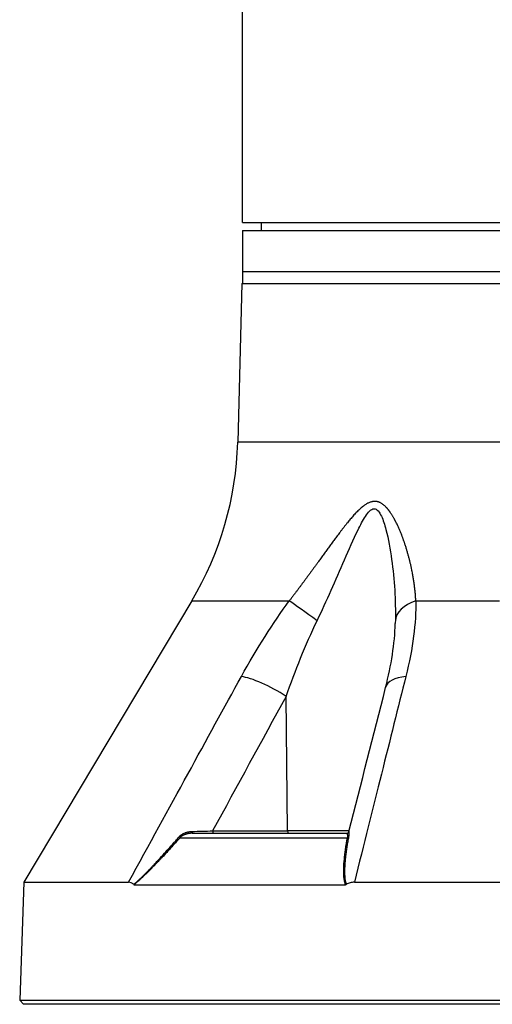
# Model space of a CAD drawing. Header units: millimetres. Extents: x 0 to 4378, y 0 to 2376.
# Tile 467 of 656: x 2165 to 2223, y 500 to 621. Entities that reach past the tile are written whole.
import ezdxf

# ---------------------------------------------------------------- set-up
doc = ezdxf.new("R2010")
doc.units = ezdxf.units.MM
doc.header["$LTSCALE"] = 0.2

# ---------------------------------------------------------------- blocks, each defined once
blk = doc.blocks.new('A$C1d6742d2')
for p, q in [((-59, 96), (-59, 170.07)), ((-59, 96), (59, 96)), ((-56.7, 96), (-56.71, 95)), ((-59, 95), (-59, 88.5)), ((-59, 95), (59, 95)), ((-59, 90), (59, 90)), ((-59.09, 88.5), (-59.6, 69.01)), ((-59.09, 88.5), (59.09, 88.5)), ((59.6, 69.01), (-59.6, 69.01)), ((-65.26, 49.54), (-85.91, 14.99)), ((-65.26, 49.54), (-53.26, 49.54)), ((-37.7, 49.54), (-27.4, 49.54)), ((-58.53, 40.12), (-58.53, 40.12)), ((-53.49, 21.29), (-53.65, 37.81)), ((-65.21, 21), (-46.21, 21)), ((-62.69, 21.29), (-53.49, 21.29)), ((-45.9, 21.29), (-53.49, 21.29)), ((-43.68, 21.29), (-43.68, 21.29)), ((-66.68, 20.46), (-46.12, 20.46)), ((-85.91, 14.99), (-86.41, 0.5)), ((-85.91, 14.99), (-73.02, 14.99)), ((-72.35, 14.69), (-46.34, 14.69)), ((-71.23, 15.68), (-71.23, 15.68)), ((-45.26, 14.99), (-22.18, 14.99)), ((-86.41, 0.5), (86.41, 0.5)), ((-85.93, 0), (-86.41, 0.5)), ((85.93, 0), (-85.93, 0))]:
    blk.add_line(p, q)
for centre, radius, start, end in [((-99.59, 70.06), 40, 329.1279, 358.5), ((-52.24, 55.72), 5, 18.7432, 18.7676)]:
    blk.add_arc(centre, radius, start, end)
for centre, major_axis, ratio, start_param, end_param in [((-45.37, 55.72), (0, 5), 0.868445, 6.138405, 6.138503), ((-49.76, 46.97), (-4.05, 2.93), 0.011762, 4.740824, 5.764314), ((-35.22, 46.97), (-5, 0.07), 0.585411, 5.239754, 6.263245), ((-55.56, 37.68), (-4.39, 2.4), 0.218433, 4.383548, 5.778492), ((-36.57, 37.68), (-4.84, 1.24), 0.468779, 5.336155, 6.2832), ((-36.57, 37.68), (-4.84, 1.24), 0.468779, 0.000015, 0.000887), ((-66.87, 20.66), (-0.224, 0.2), 0.134465, 1.948729, 2.686312), ((-67.62, 21.52), (14.71, 0.29), 0.02353, 4.875876, 5.053548), ((-65.21, 21.3), (0, -0.3), 0.003767, 4.959734, 6.283185), ((-62.57, 21.3), (0, -0.3), 0.382683, 4.73857, 6.283185), ((-53.37, 21.3), (0, -0.3), 0.382683, 4.735297, 6.283185), ((-46.21, 21.3), (-0.073, -0.291), 0.999994, 0.247329, 1.570796), ((-46.25, 20.66), (0.295, -0.054), 0.660564, 5.287348, 6.024931), ((-72.21, 15.1), (0.166, 0.401), 0.398563, 2.992425, 3.304515), ((-46.52, 15.1), (0.279, -0.378), 0.530001, 5.911243, 6.223333)]:
    blk.add_ellipse(centre, major_axis=major_axis, ratio=ratio, start_param=start_param, end_param=end_param)
blk.add_rational_spline([(-37.7, 49.54), (-37.82, 51.75), (-38.24, 54), (-39.3, 57.33), (-39.72, 58.44), (-40.57, 60.01), (-40.88, 60.52), (-41.66, 61.39), (-42.17, 61.76), (-43.37, 61.75), (-43.95, 61.37), (-44.96, 60.49), (-45.42, 59.97), (-46.73, 58.4), (-47.53, 57.29), (-49.96, 53.97), (-51.57, 51.74), (-53.26, 49.54)], [0.999999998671, 0.999999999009, 0.999999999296, 0.999999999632, 0.999999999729, 0.999999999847, 0.999999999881, 0.999999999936, 0.999999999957, 0.999999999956, 0.999999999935, 0.999999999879, 0.999999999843, 0.999999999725, 0.999999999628, 0.999999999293, 0.999999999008, 0.999999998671], degree=3, knots=[0, 0, 0, 0, 0.25, 0.25, 0.375, 0.375, 0.4375, 0.4375, 0.5, 0.5, 0.5625, 0.5625, 0.625, 0.625, 0.75, 0.75, 1, 1, 1, 1])
for points, knots in [([(-49.84, 47.1), (-48.66, 49.58), (-47.55, 52.09), (-45.92, 55.83), (-45.38, 57.07), (-44.52, 58.84), (-44.22, 59.42), (-43.58, 60.41), (-43.21, 60.84), (-42.47, 60.86), (-42.17, 60.43), (-41.71, 59.46), (-41.53, 58.89), (-41.07, 57.12), (-40.85, 55.87), (-40.33, 52.12), (-40.17, 49.59), (-40.22, 47.1)], [0, 0, 0, 0, 0.25, 0.25, 0.375, 0.375, 0.4375, 0.4375, 0.5, 0.5, 0.5625, 0.5625, 0.625, 0.625, 0.75, 0.75, 1, 1, 1, 1]), ([(-72.4, 14.71), (-72.33, 14.78), (-72.25, 14.84), (-72.17, 14.91), (-72.09, 14.98), (-72.01, 15.05), (-71.93, 15.12), (-71.85, 15.19), (-71.77, 15.26), (-71.69, 15.34), (-71.65, 15.37), (-71.62, 15.4), (-71.58, 15.44), (-71.54, 15.48), (-71.5, 15.52), (-71.45, 15.56), (-71.38, 15.63), (-71.3, 15.7), (-71.23, 15.77), (-71.21, 15.79), (-71.18, 15.81), (-71.16, 15.84), (-71.12, 15.88), (-71.08, 15.92), (-71.03, 15.96), (-71, 15.99), (-70.98, 16.02), (-70.95, 16.05), (-70.9, 16.09), (-70.86, 16.14), (-70.81, 16.18), (-70.77, 16.23), (-70.72, 16.28), (-70.68, 16.32), (-70.64, 16.36), (-70.6, 16.4), (-70.57, 16.44), (-70.49, 16.52), (-70.41, 16.6), (-70.32, 16.69), (-70.24, 16.78), (-70.16, 16.86), (-70.07, 16.95), (-70.02, 17.02), (-69.96, 17.08), (-69.89, 17.14), (-69.78, 17.27), (-69.66, 17.4), (-69.54, 17.53), (-69.28, 17.8), (-69.02, 18.08), (-68.76, 18.37), (-68.54, 18.61), (-68.32, 18.85), (-68.1, 19.1), (-67.89, 19.33), (-67.68, 19.57), (-67.47, 19.81), (-67.42, 19.86), (-67.37, 19.92), (-67.33, 19.97), (-67.19, 20.13), (-67.05, 20.28), (-66.91, 20.44), (-66.88, 20.48), (-66.85, 20.52), (-66.81, 20.56)], [0, 0, 0, 0, 0.0495997, 0.0495997, 0.0495997, 0.0996998, 0.0996998, 0.0996998, 0.1479286, 0.1479286, 0.1479286, 0.1695977, 0.1695977, 0.1695977, 0.1944017, 0.1944017, 0.1944017, 0.2379078, 0.2379078, 0.2379078, 0.25, 0.25, 0.25, 0.2753771, 0.2753771, 0.2753771, 0.2932173, 0.2932173, 0.2932173, 0.3221041, 0.3221041, 0.3221041, 0.3516573, 0.3516573, 0.3516573, 0.375, 0.375, 0.375, 0.4227995, 0.4227995, 0.4227995, 0.4685914, 0.4685914, 0.4685914, 0.5, 0.5, 0.5, 0.5610134, 0.5610134, 0.5610134, 0.691371, 0.691371, 0.691371, 0.7986024, 0.7986024, 0.7986024, 0.8993012, 0.8993012, 0.8993012, 0.9212891, 0.9212891, 0.9212891, 0.9852311, 0.9852311, 0.9852311, 1, 1, 1, 1]), ([(-66.81, 20.56), (-66.79, 20.58), (-66.77, 20.61), (-66.74, 20.63), (-66.72, 20.66), (-66.69, 20.68), (-66.67, 20.7), (-66.64, 20.73), (-66.61, 20.75), (-66.58, 20.77), (-66.55, 20.79), (-66.52, 20.82), (-66.49, 20.84), (-66.46, 20.86), (-66.43, 20.88), (-66.39, 20.9), (-66.36, 20.92), (-66.32, 20.94), (-66.29, 20.96), (-66.25, 20.98), (-66.21, 21), (-66.17, 21.01), (-66.14, 21.03), (-66.11, 21.04), (-66.08, 21.05), (-66.03, 21.07), (-65.99, 21.09), (-65.94, 21.1), (-65.89, 21.12), (-65.84, 21.13), (-65.79, 21.15), (-65.74, 21.16), (-65.69, 21.17), (-65.64, 21.18), (-65.59, 21.19), (-65.54, 21.2), (-65.49, 21.2), (-65.45, 21.21), (-65.4, 21.22), (-65.35, 21.22), (-65.31, 21.22), (-65.26, 21.23), (-65.21, 21.23)], [0, 0, 0, 0, 0.0625, 0.0625, 0.0625, 0.122015, 0.122015, 0.122015, 0.182135, 0.182135, 0.182135, 0.243265, 0.243265, 0.243265, 0.307449, 0.307449, 0.307449, 0.372844, 0.372844, 0.372844, 0.441719, 0.441719, 0.441719, 0.5, 0.5, 0.5, 0.584963, 0.584963, 0.584963, 0.67216, 0.67216, 0.67216, 0.759214, 0.759214, 0.759214, 0.843896, 0.843896, 0.843896, 0.922454, 0.922454, 0.922454, 1, 1, 1, 1]), ([(-65.21, 21), (-65.21, 21), (-65.22, 21), (-65.24, 21), (-65.25, 21), (-65.29, 21), (-65.31, 21), (-65.35, 21), (-65.37, 21), (-65.41, 20.99), (-65.43, 20.99), (-65.47, 20.99), (-65.5, 20.98), (-65.54, 20.98), (-65.56, 20.98), (-65.6, 20.97), (-65.62, 20.97), (-65.67, 20.96), (-65.71, 20.95), (-65.77, 20.94), (-65.81, 20.93), (-65.84, 20.92), (-65.85, 20.92), (-65.87, 20.92), (-65.88, 20.91), (-65.9, 20.91), (-65.91, 20.91), (-65.93, 20.9), (-65.94, 20.9), (-65.96, 20.89), (-65.97, 20.89), (-65.99, 20.88), (-66, 20.88), (-66.01, 20.87), (-66.01, 20.87), (-66.06, 20.86), (-66.1, 20.84), (-66.19, 20.81), (-66.23, 20.79), (-66.31, 20.75), (-66.35, 20.73), (-66.42, 20.68), (-66.46, 20.66), (-66.53, 20.6), (-66.56, 20.58), (-66.63, 20.52), (-66.66, 20.49), (-66.68, 20.46)], [0, 0, 0, 0, 0.029192, 0.029192, 0.070867, 0.070867, 0.104816, 0.104816, 0.135485, 0.135485, 0.164756, 0.164756, 0.193811, 0.193811, 0.223333, 0.223333, 0.25, 0.25, 0.303672, 0.303672, 0.361381, 0.361381, 0.375, 0.375, 0.399548, 0.399548, 0.42607, 0.42607, 0.451963, 0.451963, 0.475982, 0.475982, 0.497289, 0.497289, 0.5, 0.5, 0.576129, 0.576129, 0.65423, 0.65423, 0.734564, 0.734564, 0.81877, 0.81877, 0.909385, 0.909385, 1, 1, 1, 1]), ([(-45.97, 20.56), (-46.01, 20.36), (-46.04, 20.16), (-46.07, 19.97), (-46.11, 19.78), (-46.14, 19.58), (-46.17, 19.4), (-46.2, 19.2), (-46.23, 19.01), (-46.25, 18.83), (-46.26, 18.81), (-46.26, 18.79), (-46.26, 18.77), (-46.29, 18.58), (-46.31, 18.39), (-46.33, 18.21), (-46.34, 18.12), (-46.35, 18.04), (-46.36, 17.95), (-46.37, 17.88), (-46.37, 17.81), (-46.38, 17.74), (-46.39, 17.67), (-46.39, 17.6), (-46.4, 17.53), (-46.41, 17.46), (-46.41, 17.39), (-46.42, 17.33), (-46.42, 17.26), (-46.43, 17.2), (-46.43, 17.13), (-46.44, 17.04), (-46.44, 16.96), (-46.45, 16.87), (-46.45, 16.79), (-46.45, 16.72), (-46.46, 16.65), (-46.46, 16.57), (-46.46, 16.5), (-46.46, 16.43), (-46.46, 16.37), (-46.47, 16.3), (-46.47, 16.24), (-46.47, 16.17), (-46.46, 16.11), (-46.46, 16.05), (-46.46, 15.99), (-46.46, 15.94), (-46.46, 15.88), (-46.46, 15.86), (-46.46, 15.84), (-46.45, 15.82), (-46.45, 15.74), (-46.44, 15.67), (-46.44, 15.6), (-46.43, 15.54), (-46.43, 15.49), (-46.42, 15.44), (-46.42, 15.42), (-46.41, 15.4), (-46.41, 15.37), (-46.4, 15.3), (-46.39, 15.22), (-46.37, 15.15), (-46.36, 15.08), (-46.34, 15.01), (-46.32, 14.94), (-46.31, 14.87), (-46.29, 14.81), (-46.27, 14.74), (-46.26, 14.73), (-46.26, 14.72), (-46.26, 14.71)], [0, 0, 0, 0, 0.0784847, 0.0784847, 0.0784847, 0.1585424, 0.1585424, 0.1585424, 0.2406751, 0.2406751, 0.2406751, 0.25, 0.25, 0.25, 0.3337441, 0.3337441, 0.3337441, 0.375, 0.375, 0.375, 0.4074623, 0.4074623, 0.4074623, 0.439265, 0.439265, 0.439265, 0.4696325, 0.4696325, 0.4696325, 0.5, 0.5, 0.5, 0.5440557, 0.5440557, 0.5440557, 0.5857032, 0.5857032, 0.5857032, 0.6264476, 0.6264476, 0.6264476, 0.6657152, 0.6657152, 0.6657152, 0.7044426, 0.7044426, 0.7044426, 0.7381098, 0.7381098, 0.7381098, 0.75, 0.75, 0.75, 0.7949179, 0.7949179, 0.7949179, 0.828766, 0.828766, 0.828766, 0.8423676, 0.8423676, 0.8423676, 0.8923443, 0.8923443, 0.8923443, 0.9427104, 0.9427104, 0.9427104, 0.9922919, 0.9922919, 0.9922919, 1, 1, 1, 1]), ([(-46.21, 21), (-46.21, 21), (-46.2, 21), (-46.18, 20.98), (-46.18, 20.98), (-46.16, 20.95), (-46.15, 20.94), (-46.14, 20.9), (-46.13, 20.88), (-46.12, 20.84), (-46.11, 20.82), (-46.11, 20.76), (-46.1, 20.73), (-46.1, 20.67), (-46.1, 20.64), (-46.1, 20.57), (-46.11, 20.54), (-46.11, 20.49), (-46.11, 20.48), (-46.12, 20.46)], [0, 0, 0, 0, 0.138562, 0.138562, 0.272511, 0.272511, 0.401157, 0.401157, 0.524439, 0.524439, 0.643329, 0.643329, 0.754832, 0.754832, 0.862791, 0.862791, 0.966148, 0.966148, 1, 1, 1, 1]), ([(-45.92, 21.23), (-45.92, 21.23), (-45.92, 21.22), (-45.92, 21.22), (-45.92, 21.22), (-45.92, 21.22), (-45.92, 21.21), (-45.92, 21.21), (-45.92, 21.21), (-45.92, 21.2), (-45.92, 21.2), (-45.92, 21.19), (-45.92, 21.18), (-45.92, 21.18), (-45.92, 21.17), (-45.92, 21.16), (-45.92, 21.15), (-45.92, 21.15), (-45.92, 21.14), (-45.92, 21.13), (-45.92, 21.12), (-45.92, 21.11), (-45.92, 21.1), (-45.92, 21.09), (-45.92, 21.08), (-45.92, 21.07), (-45.92, 21.06), (-45.92, 21.05), (-45.92, 21.03), (-45.92, 21.01), (-45.92, 20.98), (-45.92, 20.95), (-45.92, 20.92), (-45.93, 20.89), (-45.93, 20.85), (-45.93, 20.81), (-45.94, 20.77), (-45.94, 20.73), (-45.95, 20.69), (-45.95, 20.64), (-45.96, 20.61), (-45.96, 20.58), (-45.97, 20.56)], [0.0101145, 0.0101145, 0.0101145, 0.0101145, 0.0562774, 0.0562774, 0.0562774, 0.1166325, 0.1166325, 0.1166325, 0.1786574, 0.1786574, 0.1786574, 0.2410864, 0.2410864, 0.2410864, 0.3025418, 0.3025418, 0.3025418, 0.3608051, 0.3608051, 0.3608051, 0.416855, 0.416855, 0.416855, 0.4694571, 0.4694571, 0.4694571, 0.5, 0.5, 0.5, 0.5914279, 0.5914279, 0.5914279, 0.6949879, 0.6949879, 0.6949879, 0.8168268, 0.8168268, 0.8168268, 0.9297936, 0.9297936, 0.9297936, 1, 1, 1, 1]), ([(-66.68, 20.46), (-66.88, 20.24), (-67.07, 20.03), (-67.27, 19.82), (-67.47, 19.59), (-67.67, 19.37), (-67.87, 19.16), (-68.02, 18.98), (-68.18, 18.82), (-68.33, 18.65), (-68.52, 18.45), (-68.7, 18.25), (-68.88, 18.06), (-68.96, 17.98), (-69.03, 17.91), (-69.11, 17.83), (-69.22, 17.7), (-69.34, 17.58), (-69.46, 17.46), (-69.46, 17.45), (-69.47, 17.44), (-69.48, 17.44), (-69.52, 17.4), (-69.55, 17.36), (-69.58, 17.33), (-69.62, 17.29), (-69.65, 17.26), (-69.69, 17.22), (-69.72, 17.19), (-69.75, 17.15), (-69.78, 17.12), (-69.8, 17.1), (-69.82, 17.08), (-69.84, 17.06), (-69.94, 16.95), (-70.04, 16.85), (-70.13, 16.76), (-70.25, 16.64), (-70.36, 16.53), (-70.46, 16.43), (-70.62, 16.27), (-70.76, 16.13), (-70.9, 15.99), (-70.97, 15.93), (-71.04, 15.86), (-71.1, 15.8), (-71.15, 15.75), (-71.2, 15.7), (-71.25, 15.66), (-71.3, 15.61), (-71.35, 15.57), (-71.39, 15.53), (-71.43, 15.5), (-71.46, 15.46), (-71.5, 15.43), (-71.54, 15.4), (-71.57, 15.36), (-71.61, 15.33), (-71.64, 15.3), (-71.67, 15.27), (-71.71, 15.24), (-71.73, 15.22), (-71.76, 15.2), (-71.78, 15.18), (-71.83, 15.13), (-71.88, 15.09), (-71.93, 15.05), (-71.98, 15.01), (-72.03, 14.96), (-72.08, 14.92), (-72.12, 14.88), (-72.17, 14.84), (-72.22, 14.8), (-72.26, 14.77), (-72.31, 14.73), (-72.35, 14.69)], [0, 0, 0, 0, 0.0860211, 0.0860211, 0.0860211, 0.1773865, 0.1773865, 0.1773865, 0.25, 0.25, 0.25, 0.338498, 0.338498, 0.338498, 0.375, 0.375, 0.375, 0.4338256, 0.4338256, 0.4338256, 0.4375, 0.4375, 0.4375, 0.4562759, 0.4562759, 0.4562759, 0.4745582, 0.4745582, 0.4745582, 0.4912236, 0.4912236, 0.4912236, 0.5, 0.5, 0.5, 0.5445312, 0.5445312, 0.5445312, 0.5987816, 0.5987816, 0.5987816, 0.6787886, 0.6787886, 0.6787886, 0.7184514, 0.7184514, 0.7184514, 0.75, 0.75, 0.75, 0.7796611, 0.7796611, 0.7796611, 0.8067015, 0.8067015, 0.8067015, 0.832703, 0.832703, 0.832703, 0.8569703, 0.8569703, 0.8569703, 0.875, 0.875, 0.875, 0.9087868, 0.9087868, 0.9087868, 0.9416334, 0.9416334, 0.9416334, 0.9729024, 0.9729024, 0.9729024, 0.9999998, 0.9999998, 0.9999998, 0.9999998]), ([(-46.34, 14.69), (-46.36, 14.76), (-46.38, 14.83), (-46.4, 14.89), (-46.42, 14.97), (-46.44, 15.04), (-46.46, 15.12), (-46.47, 15.16), (-46.48, 15.2), (-46.49, 15.24), (-46.5, 15.32), (-46.51, 15.4), (-46.53, 15.48), (-46.53, 15.51), (-46.53, 15.53), (-46.53, 15.55), (-46.54, 15.57), (-46.54, 15.6), (-46.54, 15.62), (-46.55, 15.65), (-46.55, 15.68), (-46.55, 15.7), (-46.55, 15.73), (-46.56, 15.76), (-46.56, 15.79), (-46.56, 15.82), (-46.56, 15.85), (-46.56, 15.87), (-46.57, 15.91), (-46.57, 15.95), (-46.57, 15.99), (-46.57, 16.06), (-46.57, 16.13), (-46.57, 16.21), (-46.57, 16.28), (-46.57, 16.35), (-46.57, 16.43), (-46.57, 16.43), (-46.57, 16.44), (-46.57, 16.45), (-46.57, 16.5), (-46.57, 16.55), (-46.57, 16.6), (-46.57, 16.65), (-46.57, 16.7), (-46.56, 16.75), (-46.56, 16.81), (-46.56, 16.87), (-46.56, 16.92), (-46.55, 16.98), (-46.55, 17.04), (-46.55, 17.1), (-46.55, 17.13), (-46.54, 17.15), (-46.54, 17.18), (-46.54, 17.27), (-46.53, 17.36), (-46.52, 17.46), (-46.5, 17.68), (-46.48, 17.91), (-46.46, 18.15), (-46.44, 18.36), (-46.41, 18.57), (-46.38, 18.78), (-46.36, 18.99), (-46.33, 19.2), (-46.29, 19.41), (-46.26, 19.62), (-46.23, 19.83), (-46.19, 20.04), (-46.17, 20.18), (-46.14, 20.32), (-46.12, 20.46)], [0.0000002, 0.0000002, 0.0000002, 0.0000002, 0.0476556, 0.0476556, 0.0476556, 0.0973183, 0.0973183, 0.0973183, 0.125, 0.125, 0.125, 0.1748511, 0.1748511, 0.1748511, 0.1875, 0.1875, 0.1875, 0.2015021, 0.2015021, 0.2015021, 0.2162423, 0.2162423, 0.2162423, 0.2322947, 0.2322947, 0.2322947, 0.25, 0.25, 0.25, 0.2795113, 0.2795113, 0.2795113, 0.3272557, 0.3272557, 0.3272557, 0.3710416, 0.3710416, 0.3710416, 0.375, 0.375, 0.375, 0.401947, 0.401947, 0.401947, 0.4290933, 0.4290933, 0.4290933, 0.4568841, 0.4568841, 0.4568841, 0.4866378, 0.4866378, 0.4866378, 0.5, 0.5, 0.5, 0.5477601, 0.5477601, 0.5477601, 0.6608201, 0.6608201, 0.6608201, 0.7584262, 0.7584262, 0.7584262, 0.8522322, 0.8522322, 0.8522322, 0.9417167, 0.9417167, 0.9417167, 1, 1, 1, 1]), ([(-72.4, 14.71), (-72.5, 14.8), (-72.6, 14.87), (-72.7, 14.92), (-72.8, 14.97), (-72.91, 14.99), (-73.02, 14.99)], [-0.1212579, -0.1212579, -0.1212579, -0.1212579, -0.0607336, -0.0607336, -0.0607336, 0, 0, 0, 0]), ([(-45.26, 14.99), (-45.43, 14.99), (-45.6, 14.97), (-45.77, 14.92), (-45.94, 14.87), (-46.1, 14.8), (-46.26, 14.71)], [-0.1213984, -0.1213984, -0.1213984, -0.1213984, -0.0607472, -0.0607472, -0.0607472, -0.0000244, -0.0000244, -0.0000244, -0.0000244])]:
    blk.add_open_spline(points, degree=3, knots=knots)
for points in [[(-59.15, 40.25), (-57.23, 43.73), (-55.26, 46.83), (-53.26, 49.54)], [(-37.7, 49.54), (-37.68, 46.83), (-38.05, 43.74), (-38.93, 40.25)], [(-53.65, 37.81), (-52.52, 40.98), (-51.28, 44.1), (-49.84, 47.1)], [(-41.41, 38.92), (-40.72, 41.62), (-40.29, 44.31), (-40.23, 46.76)], [(-40.22, 47.1), (-40.22, 46.99), (-40.22, 46.88), (-40.23, 46.77)], [(-40.23, 46.77), (-40.23, 46.77), (-40.23, 46.76), (-40.23, 46.76)], [(-73.02, 14.99), (-67.93, 24.28), (-63.31, 32.69), (-59.15, 40.25)], [(-38.93, 40.25), (-40.82, 32.7), (-42.93, 24.28), (-45.26, 14.99)], [(-45.92, 21.23), (-44.42, 27.12), (-42.92, 33.02), (-41.41, 38.92)], [(-53.65, 37.81), (-56.67, 32.31), (-59.68, 26.8), (-62.69, 21.29)]]:
    blk.add_open_spline(points, degree=3)

msp = doc.modelspace()

# ---------------------------------------------------------------- block references
msp.add_blockref('A$C1d6742d2', (2251.163, 499.915))

doc.saveas('drawing.dxf')
